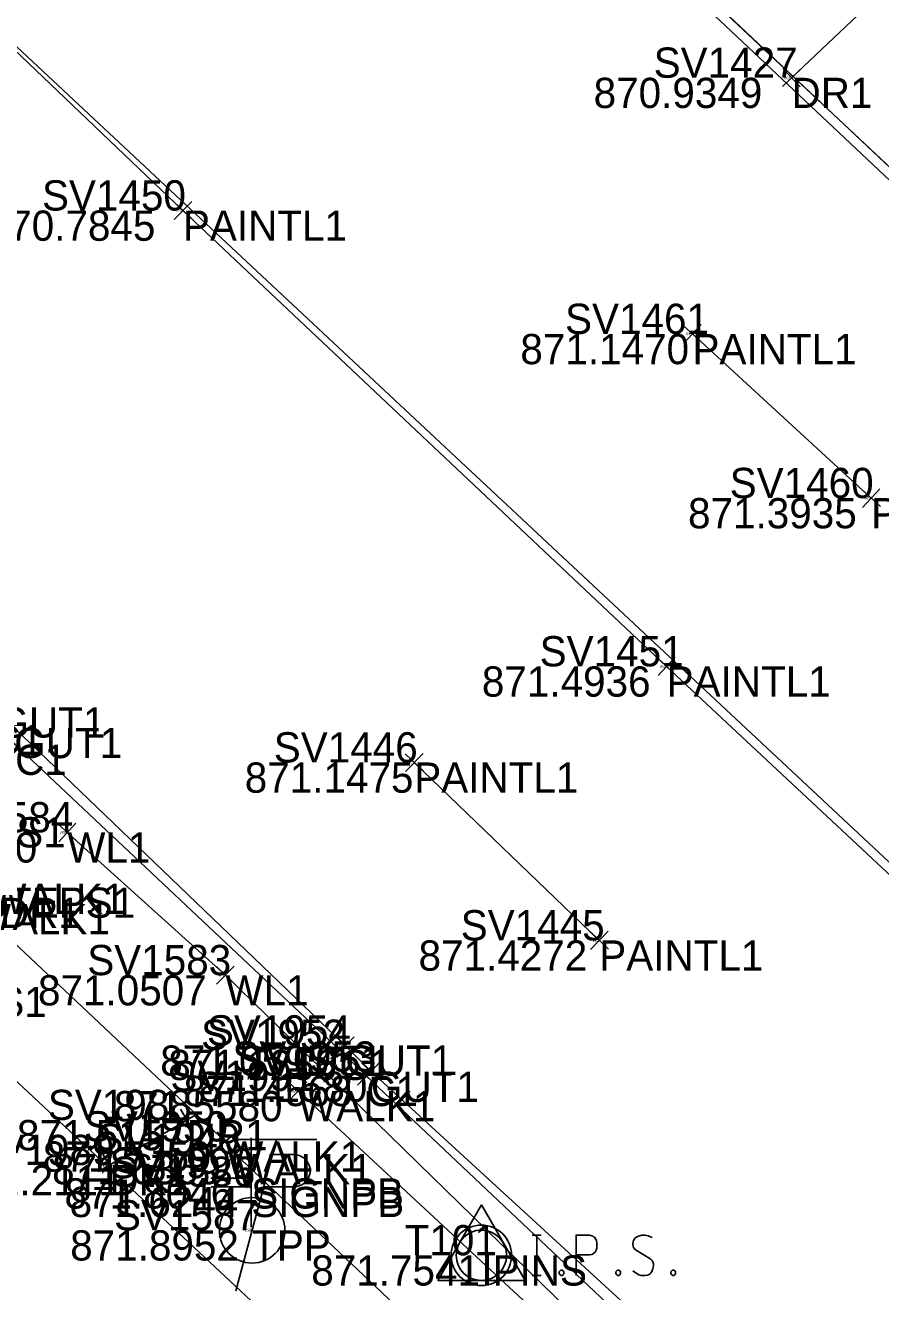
# Model space of a CAD drawing. Extents: x 1469677 to 1493262, y 375219 to 389293.
# Drawn here: x 1480042.7 to 1480076.7, y 379497.6 to 379547.9 of the extents above; entities that cross this region are included whole.
import ezdxf

# ---------------------------------------------------------------- set-up
doc = ezdxf.new("R2010")
doc.units = 0
for name, color, linetype in [('Building', 7, 'Continuous'), ('DR_X_Drive_Pipe', 7, 'Continuous'), ('DV_X_Lot_Line', 7, 'Continuous'), ('DV_X_Property_Line', 7, 'Continuous'), ('DV_X_Text', 7, 'Continuous'), ('GK_Visualization', 7, 'Continuous'), ('PNTELEV', 7, 'Continuous'), ('PNTS', 7, 'Continuous'), ('RD_P_Text', 7, 'Continuous'), ('RW_P_Esmt_SW', 7, 'Continuous'), ('rw_x_right_of_way', 7, 'Continuous'), ('SV_X_Mon_Cells_Found', 7, 'Continuous'), ('SV_X_Text_Elevation', 7, 'Continuous'), ('Text Border', 7, 'Continuous'), ('VG_X_Flower_Bed', 7, 'Continuous')]:
    doc.layers.add(name, color=color, linetype=linetype)

msp = doc.modelspace()

# ---------------------------------------------------------------- linework, layer by layer
at = {"layer": 'Building'}
for points in [[(1480030.312, 379558.368), (1480048.994, 379540.544), (1480068.184, 379522.458), (1480086.697, 379505.162), (1480104.247, 379488.61), (1480122.276, 379471.896), (1480139.96, 379455.601)], [(1480076.297, 379529.135), (1480069.209, 379535.648)], [(1480065.512, 379511.587), (1480058.171, 379518.646)]]:
    msp.add_lwpolyline(points, dxfattribs=at)
at = {"layer": 'DR_X_Drive_Pipe'}
for points in [[(1480049.152, 379568.017), (1480068.611, 379550.193), (1480086.403, 379533.424), (1480090.024, 379530.079), (1480102.295, 379519.134), (1480111.734, 379511.473), (1480120.332, 379509.136), (1480127.535, 379501.668), (1480127.911, 379496.395), (1480140.166, 379484.084), (1480149.088, 379474.708), (1480164.726, 379459.482), (1480172.622, 379452.503), (1480197.813, 379429.111)], [(1480134.739, 379430.559), (1480121.485, 379441.998), (1480113.085, 379450.369), (1480106.418, 379456.915), (1480094.539, 379467.985), (1480089.15, 379472.551), (1480086.751, 379474.713), (1480073.459, 379487.337), (1480068.123, 379493.187), (1480050.678, 379510.207), (1480044.404, 379515.873)]]:
    msp.add_lwpolyline(points, dxfattribs=at)
at = {"layer": 'DV_X_Lot_Line'}
for points in [[(1480132.903, 379425.968), (1480114.834, 379442.96), (1480103.251, 379453.811), (1480091.01, 379465.628), (1480083.545, 379472.507), (1480065.123, 379489.824), (1480051.079, 379503.111), (1480050.67, 379503.609), (1480040.657, 379513.03), (1480041.273, 379513.837), (1480027.417, 379527.179), (1480013.329, 379540.204)], [(1480053.564, 379505.61), (1480071.797, 379488.664), (1480089.369, 379472.273), (1480095.978, 379465.936)]]:
    msp.add_lwpolyline(points, dxfattribs=at)
at = {"layer": 'DV_X_Property_Line'}
for p, q in [((1480059.101, 379498.093), (1480060.833, 379501.093)), ((1480060.833, 379501.093), (1480062.565, 379498.093)), ((1480060.833, 379499.093), (1480060.833, 379499.093)), ((1480062.565, 379498.093), (1480059.101, 379498.093))]:
    msp.add_line(p, q, dxfattribs=at)
msp.add_circle((1480060.833, 379499.093), 1, dxfattribs=at)
at = {"layer": 'PNTELEV'}
for p, q in [((1480072.775, 379545.469), (1480073.502, 379546.156)), ((1480072.795, 379546.176), (1480073.482, 379545.449)), ((1480073.139, 379545.812), (1480073.139, 379545.812)), ((1480048.633, 379540.889), (1480049.356, 379540.198)), ((1480049.34, 379540.905), (1480048.649, 379540.182)), ((1480048.994, 379540.544), (1480048.994, 379540.544)), ((1480069.578, 379535.31), (1480068.841, 379535.986)), ((1480068.871, 379535.28), (1480069.548, 379536.016)), ((1480069.209, 379535.648), (1480069.209, 379535.648)), ((1480076.665, 379528.797), (1480075.928, 379529.474)), ((1480075.958, 379528.767), (1480076.635, 379529.503)), ((1480076.297, 379529.135), (1480076.297, 379529.135)), ((1480067.82, 379522.801), (1480068.548, 379522.115)), ((1480068.527, 379522.822), (1480067.841, 379522.094)), ((1480068.184, 379522.458), (1480068.184, 379522.458)), ((1480058.532, 379518.3), (1480057.811, 379518.993)), ((1480057.825, 379518.286), (1480058.518, 379519.007)), ((1480058.171, 379518.646), (1480058.171, 379518.646)), ((1480044.775, 379515.538), (1480044.033, 379516.208)), ((1480044.069, 379515.502), (1480044.739, 379516.244)), ((1480044.404, 379515.873), (1480044.404, 379515.873)), ((1480065.872, 379511.241), (1480065.152, 379511.934)), ((1480065.165, 379511.227), (1480065.859, 379511.948)), ((1480065.512, 379511.587), (1480065.512, 379511.587)), ((1480051.036, 379509.858), (1480050.32, 379510.556)), ((1480050.329, 379509.849), (1480051.027, 379510.565)), ((1480050.678, 379510.207), (1480050.678, 379510.207)), ((1480055.078, 379507.066), (1480055.792, 379507.767)), ((1480055.785, 379507.06), (1480055.085, 379507.773)), ((1480055.56, 379506.896), (1480054.844, 379507.593)), ((1480054.853, 379506.886), (1480055.551, 379507.603)), ((1480055.202, 379507.245), (1480055.202, 379507.245)), ((1480055.435, 379507.417), (1480055.435, 379507.417)), ((1480056.824, 379506.041), (1480056.086, 379506.717)), ((1480056.117, 379506.01), (1480056.793, 379506.747)), ((1480056.628, 379505.868), (1480055.9, 379506.555)), ((1480055.921, 379505.848), (1480056.607, 379506.575)), ((1480056.264, 379506.212), (1480056.264, 379506.212)), ((1480056.455, 379506.379), (1480056.455, 379506.379)), ((1480053.198, 379505.95), (1480053.93, 379505.269)), ((1480053.904, 379505.976), (1480053.224, 379505.243)), ((1480053.564, 379505.61), (1480053.564, 379505.61)), ((1480049.575, 379504.711), (1480048.711, 379504.208)), ((1480049.395, 379504.028), (1480048.891, 379504.892)), ((1480049.143, 379504.46), (1480049.143, 379504.46)), ((1480050.284, 379503.292), (1480051.056, 379503.926)), ((1480050.987, 379503.223), (1480050.353, 379503.996)), ((1480050.67, 379503.609), (1480050.67, 379503.609)), ((1480051.442, 379502.767), (1480050.716, 379503.455)), ((1480050.735, 379502.748), (1480051.423, 379503.474)), ((1480046.506, 379502.925), (1480045.642, 379502.421)), ((1480046.326, 379502.241), (1480045.822, 379503.105)), ((1480046.074, 379502.673), (1480046.074, 379502.673)), ((1480051.079, 379503.111), (1480051.079, 379503.111))]:
    msp.add_line(p, q, dxfattribs=at)
at = {"layer": 'PNTS'}
for p, q in [((1480052.702, 379503.686), (1480051.095, 379497.686)), ((1480054.302, 379503.686), (1480051.102, 379503.686)), ((1480052.542, 379503.086), (1480053.392, 379503.086)), ((1480052.2, 379501.811), (1480053.392, 379501.811))]:
    msp.add_line(p, q, dxfattribs=at)
msp.add_circle((1480051.739, 379500.086), 1.3, dxfattribs=at)
msp.add_arc((1480053.404, 379502.449), 0.638, 268.8767, 91.1233, dxfattribs=at)
at = {"layer": 'RD_P_Text'}
for points in [[(1480043.308, 379574.086), (1480051.435, 379566.534), (1480067.64, 379551.083), (1480087.827, 379532.141), (1480105.189, 379515.816), (1480105.937, 379515.205), (1480115.287, 379506.588), (1480116.588, 379505.377), (1480116.999, 379505.563), (1480121.373, 379501.34), (1480121.053, 379501.135), (1480146.64, 379476.909), (1480171.177, 379454.102), (1480173.021, 379452.229), (1480182.175, 379443.675), (1480183.379, 379442.683), (1480186.184, 379440.013), (1480186.975, 379439.363), (1480207.407, 379420.301)], [(1480042.95, 379573.802), (1480051.182, 379566.018), (1480067.383, 379550.834), (1480087.586, 379531.809), (1480105.067, 379515.41), (1480105.589, 379514.887), (1480115.079, 379506.297), (1480116.303, 379505.052), (1480118.53, 379502.967), (1480120.902, 379500.821), (1480138.714, 379483.703), (1480170.84, 379453.681), (1480172.574, 379452.083), (1480181.867, 379443.345), (1480182.839, 379442.217), (1480185.607, 379439.661), (1480186.493, 379438.955), (1480206.919, 379419.855)], [(1480135.19, 379432.332), (1480118.45, 379448.16), (1480110.152, 379455.954), (1480109.273, 379456.61), (1480100.92, 379464.722), (1480096.044, 379469.27), (1480093.779, 379471.437), (1480091.422, 379473.761), (1480089.145, 379475.876), (1480069.411, 379494.504), (1480056.455, 379506.379), (1480055.435, 379507.417), (1480042.302, 379520.019), (1480041.64, 379520.833), (1480030.984, 379530.729), (1480016.059, 379544.67)], [(1480135, 379431.897), (1480118.039, 379447.914), (1480109.91, 379455.647), (1480108.98, 379456.443), (1480100.472, 379464.439), (1480095.645, 379469.163), (1480093.387, 379471.311), (1480093.127, 379470.939), (1480088.623, 379475.041), (1480088.838, 379475.368), (1480068.906, 379494.276), (1480056.264, 379506.212), (1480055.202, 379507.245), (1480042.335, 379519.353), (1480041.39, 379520.138), (1480030.539, 379530.321), (1480016.21, 379543.914)]]:
    msp.add_lwpolyline(points, dxfattribs=at)
at = {"layer": 'rw_x_right_of_way'}
for p, q in [((1480051.7, 379503.749), (1480051.7, 379500.549)), ((1480051.707, 379503.409), (1480051.707, 379500.209)), ((1480051.7, 379502.149), (1480050.1, 379502.149)), ((1480051.707, 379501.809), (1480050.107, 379501.809))]:
    msp.add_line(p, q, dxfattribs=at)
at = {"layer": 'SV_X_Mon_Cells_Found'}
msp.add_lwpolyline([(1477164.629, 382297.849), (1479615.888, 379904.59), (1480413.414, 379159.216)], dxfattribs=at)
at = {"layer": 'SV_X_Text_Elevation'}
msp.add_line((1479636.611, 379926.284), (1480557.828, 379065.308), dxfattribs=at)
at = {"layer": 'Text Border'}
for points in [[(1480073.139, 379545.812), (1480077.692, 379550.115), (1480090.058, 379539.2), (1480093.891, 379543.58)], [(1480049.143, 379504.46), (1480046.074, 379502.673)]]:
    msp.add_lwpolyline(points, dxfattribs=at)
at = {"layer": 'VG_X_Flower_Bed'}
for points in [[(1480062.852, 379499.894), (1480063.204, 379499.894)], [(1480063.028, 379498.294), (1480063.028, 379499.894)], [(1480064.593, 379498.294), (1480064.593, 379499.894), (1480065.122, 379499.894), (1480065.178, 379499.882), (1480065.255, 379499.856), (1480065.288, 379499.831), (1480065.321, 379499.806), (1480065.365, 379499.743), (1480065.398, 379499.68), (1480065.42, 379499.579), (1480065.42, 379499.428), (1480065.409, 379499.378), (1480065.387, 379499.302), (1480065.343, 379499.214), (1480065.299, 379499.176), (1480065.266, 379499.151), (1480065.211, 379499.126), (1480065.122, 379499.113), (1480064.593, 379499.113)], [(1480067.603, 379499.781), (1480067.581, 379499.806), (1480067.547, 379499.831), (1480067.448, 379499.869), (1480067.327, 379499.894), (1480067.239, 379499.894), (1480067.206, 379499.894), (1480067.062, 379499.856), (1480066.941, 379499.781), (1480066.864, 379499.68), (1480066.842, 379499.579), (1480066.842, 379499.504), (1480066.864, 379499.403), (1480066.952, 379499.315), (1480067.559, 379498.937), (1480067.614, 379498.886), (1480067.636, 379498.836), (1480067.658, 379498.76), (1480067.658, 379498.685), (1480067.647, 379498.609), (1480067.636, 379498.559), (1480067.614, 379498.496), (1480067.592, 379498.445), (1480067.57, 379498.408), (1480067.537, 379498.37), (1480067.503, 379498.345), (1480067.459, 379498.319), (1480067.426, 379498.307), (1480067.327, 379498.294), (1480067.173, 379498.294), (1480067.074, 379498.319), (1480066.93, 379498.408), (1480066.842, 379498.483)], [(1480062.852, 379498.294), (1480063.204, 379498.294)], [(1480063.987, 379498.509), (1480064.042, 379498.509), (1480064.075, 379498.483), (1480064.108, 379498.433), (1480064.108, 379498.37), (1480064.075, 379498.319), (1480064.042, 379498.294), (1480063.987, 379498.294), (1480063.954, 379498.319), (1480063.921, 379498.37), (1480063.921, 379498.433), (1480063.954, 379498.483), (1480063.987, 379498.509)], [(1480066.236, 379498.509), (1480066.291, 379498.509), (1480066.324, 379498.483), (1480066.357, 379498.433), (1480066.357, 379498.37), (1480066.324, 379498.319), (1480066.291, 379498.294), (1480066.236, 379498.294), (1480066.203, 379498.319), (1480066.17, 379498.37), (1480066.17, 379498.433), (1480066.203, 379498.483), (1480066.236, 379498.509)], [(1480068.418, 379498.509), (1480068.473, 379498.509), (1480068.507, 379498.483), (1480068.54, 379498.433), (1480068.54, 379498.37), (1480068.507, 379498.319), (1480068.473, 379498.294), (1480068.418, 379498.294), (1480068.385, 379498.319), (1480068.352, 379498.37), (1480068.352, 379498.433), (1480068.385, 379498.483), (1480068.418, 379498.509)]]:
    msp.add_lwpolyline(points, dxfattribs=at)
msp.add_circle((1480060.833, 379499.093), 1.2, dxfattribs=at)

# ---------------------------------------------------------------- texts
at = {"layer": 'DV_X_Text'}
for s, height, p in [('870.9349', 1.2, (1480065.287, 379544.612)), ('870.93', 0.06, (1480072.852, 379545.752)), ('870.7845', 1.2, (1480041.209, 379539.344)), ('870.78', 0.06, (1480048.709, 379540.484)), ('871.1470', 1.2, (1480062.38, 379534.448)), ('871.15', 0.06, (1480068.976, 379535.588)), ('871.3935', 1.2, (1480069.032, 379527.935)), ('871.39', 0.06, (1480076.039, 379529.075)), ('871.4936', 1.2, (1480060.853, 379521.258)), ('871.49', 0.06, (1480067.927, 379522.398)), ('871.1475', 1.2, (1480051.445, 379517.446)), ('871.15', 0.06, (1480057.938, 379518.586)), ('870.9220', 1.2, (1480036.524, 379514.673)), ('870.92', 0.06, (1480044.118, 379515.813)), ('871.4272', 1.2, (1480058.341, 379510.387)), ('871.43', 0.06, (1480065.255, 379511.527)), ('871.0507', 1.2, (1480043.243, 379509.007)), ('871.05', 0.06, (1480050.416, 379510.147)), ('871.0595', 1.2, (1480048.094, 379506.217)), ('871.1256', 1.2, (1480048.41, 379506.045)), ('871.13', 0.06, (1480054.969, 379507.185)), ('871.06', 0.06, (1480055.169, 379507.357)), ('871.4568', 1.2, (1480049.018, 379505.012)), ('871.1580', 1.2, (1480049.616, 379505.179)), ('871.46', 0.06, (1480056.003, 379506.152)), ('871.16', 0.06, (1480056.218, 379506.319)), ('871.5580', 1.2, (1480046.252, 379504.41)), ('871.56', 0.06, (1480053.304, 379505.55)), ('871.5157', 1.2, (1480042.408, 379503.26)), ('871.52', 0.06, (1480048.887, 379504.4)), ('871.5359', 1.2, (1480043.433, 379502.409)), ('871.54', 0.06, (1480050.414, 379503.549)), ('872.2111', 1.2, (1480039.828, 379501.473)), ('871.6369', 1.2, (1480043.804, 379501.911)), ('872.21', 0.06, (1480045.818, 379502.613)), ('871.64', 0.06, (1480050.822, 379503.051)), ('871.8046', 1.2, (1480044.293, 379500.949)), ('871.80', 0.06, (1480051.438, 379502.089)), ('871.6244', 1.2, (1480044.499, 379500.609)), ('871.62', 0.06, (1480051.45, 379501.749)), ('871.8952', 1.2, (1480044.521, 379498.886)), ('871.90', 0.06, (1480051.476, 379500.026)), ('871.7541', 1.2, (1480054.085, 379497.893))]:
    msp.add_text(s, height=height, dxfattribs=at).set_placement(p)
at = {"layer": 'GK_Visualization'}
for s, p in [('DR1', (1480073.139, 379544.612)), ('PAINTL1', (1480048.994, 379539.344)), ('PAINTL1', (1480069.209, 379534.448)), ('PAINTL1', (1480076.297, 379527.935)), ('PAINTL1', (1480068.184, 379521.258)), ('GUT1', (1480041.64, 379519.633)), ('C1', (1480041.39, 379518.938)), ('GUT1', (1480042.302, 379518.819)), ('C1', (1480042.335, 379518.153)), ('PAINTL1', (1480058.171, 379517.446)), ('STEPS1', (1480038.188, 379515.275)), ('WL1', (1480044.404, 379514.673)), ('STEPS1', (1480040.945, 379512.482)), ('WALK1', (1480041.273, 379512.637)), ('DR1', (1480041.733, 379512.08)), ('WALK1', (1480040.657, 379511.83)), ('PAINTL1', (1480065.512, 379510.387)), ('WL1', (1480050.678, 379509.007)), ('STEPS1', (1480037.437, 379508.544)), ('C1', (1480055.202, 379506.045)), ('GUT1', (1480055.435, 379506.217)), ('C1', (1480056.264, 379505.012)), ('GUT1', (1480056.455, 379505.179)), ('WALK1', (1480053.564, 379504.41)), ('DR1', (1480049.143, 379503.26)), ('WALK1', (1480050.67, 379502.409)), ('DR1', (1480046.074, 379501.473)), ('WALK1', (1480051.079, 379501.911)), ('SIGNPB', (1480051.7, 379500.949)), ('SIGNPB', (1480051.707, 379500.609)), ('TPP', (1480051.739, 379498.886)), ('IPINS', (1480060.833, 379497.893))]:
    msp.add_text(s, height=1.2, dxfattribs=at).set_placement(p)
at = {"layer": 'RW_P_Esmt_SW'}
for s, height, p in [('SV1427', 1.2, (1480067.669, 379545.812)), ('SV1427', 0.06, (1480072.866, 379545.812)), ('SV1450', 1.2, (1480043.402, 379540.544)), ('SV1450', 0.06, (1480048.714, 379540.544)), ('SV1461', 1.2, (1480064.153, 379535.648)), ('SV1461', 0.06, (1480068.956, 379535.648)), ('SV1460', 1.2, (1480070.685, 379529.135)), ('SV1460', 0.06, (1480076.016, 379529.135)), ('SV1451', 1.2, (1480063.146, 379522.458)), ('SV1451', 0.06, (1480067.932, 379522.458)), ('SV1446', 1.2, (1480052.598, 379518.646)), ('SV1446', 0.06, (1480057.892, 379518.646)), ('SV1584', 1.2, (1480038.934, 379515.873)), ('SV1584', 0.06, (1480044.131, 379515.873)), ('SV1445', 1.2, (1480060.014, 379511.587)), ('SV1583', 1.2, (1480045.198, 379510.207)), ('SV1445', 0.06, (1480065.237, 379511.587)), ('SV1583', 0.06, (1480050.404, 379510.207)), ('SV1952', 1.2, (1480049.713, 379507.245)), ('SV1954', 1.2, (1480049.946, 379507.417)), ('SV1953', 1.2, (1480050.957, 379506.379)), ('SV1951', 1.2, (1480051.217, 379506.212)), ('SV1952', 0.06, (1480054.928, 379507.245)), ('SV1954', 0.06, (1480055.161, 379507.417)), ('SV1991', 1.2, (1480048.498, 379505.61)), ('SV1951', 0.06, (1480056.012, 379506.212)), ('SV1953', 0.06, (1480056.18, 379506.379)), ('SV1988', 1.2, (1480043.635, 379504.46)), ('SV1991', 0.06, (1480053.311, 379505.61)), ('SV1950', 1.2, (1480045.068, 379503.609)), ('SV1949', 1.2, (1480045.562, 379503.111)), ('SV1988', 0.06, (1480048.868, 379504.46)), ('SV1989', 1.2, (1480040.566, 379502.673)), ('SV1950', 0.06, (1480050.39, 379503.609)), ('SV1990', 1.2, (1480046.079, 379502.149)), ('SV1949', 0.06, (1480050.803, 379503.111)), ('SV1989', 0.06, (1480045.799, 379502.673)), ('SV1586', 1.2, (1480046.152, 379501.809)), ('SV1990', 0.06, (1480051.419, 379502.149)), ('SV1586', 0.06, (1480051.429, 379501.809)), ('SV1587', 1.2, (1480046.259, 379500.086)), ('SV1587', 0.06, (1480051.465, 379500.086)), ('T101', 1.2, (1480057.789, 379499.093))]:
    msp.add_text(s, height=height, dxfattribs=at).set_placement(p)

doc.saveas('drawing.dxf')
